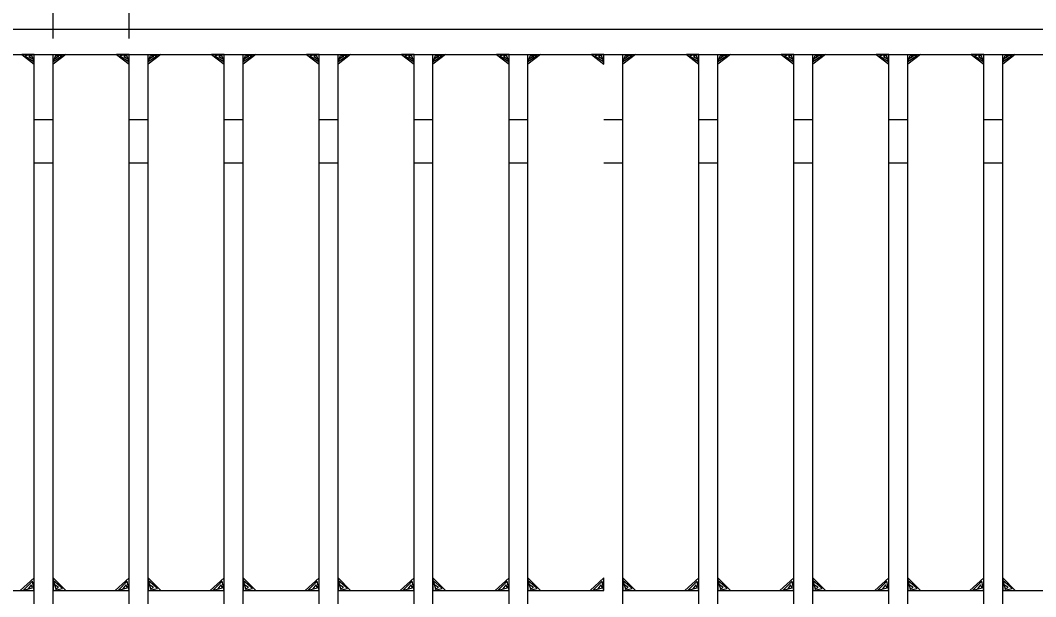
# Model space of a CAD drawing. Extents: x 2087776 to 2104538, y 970919 to 982612.
# Drawn here: x 2096577.7 to 2096894.9, y 980202.4 to 980382.3 of the extents above; entities that cross this region are included whole.
import ezdxf

# ---------------------------------------------------------------- set-up
doc = ezdxf.new("R2010")
doc.units = 0
doc.layers.add('1', color=7, linetype='Continuous')

msp = doc.modelspace()

# ---------------------------------------------------------------- linework, layer by layer
at = {"layer": '1'}
for p, q in [((2096587.93, 980376.56), (2096587.93, 980430.79)), ((2096611.69, 980376.56), (2096611.69, 980430.79)), ((2096309.27, 980379.52), (2097009.03, 980379.52)), ((2096309.27, 980371.64), (2097001.16, 980371.64)), ((2096582.02, 980033.06), (2096582.02, 980371.64)), ((2096587.93, 980033.06), (2096587.93, 980371.64)), ((2096611.69, 980033.06), (2096611.69, 980371.64)), ((2096617.6, 980033.06), (2096617.6, 980371.64)), ((2096641.36, 980033.06), (2096641.36, 980371.64)), ((2096647.27, 980033.06), (2096647.27, 980371.64)), ((2096671.04, 980033.06), (2096671.04, 980371.64)), ((2096676.94, 980033.06), (2096676.94, 980371.64)), ((2096700.71, 980033.06), (2096700.71, 980371.64)), ((2096706.61, 980033.06), (2096706.61, 980371.64)), ((2096730.38, 980033.06), (2096730.38, 980371.64)), ((2096736.28, 980033.06), (2096736.28, 980371.64)), ((2096765.96, 980033.06), (2096765.96, 980371.64)), ((2096789.72, 980033.06), (2096789.72, 980371.64)), ((2096795.63, 980033.06), (2096795.63, 980371.64)), ((2096819.39, 980033.06), (2096819.39, 980371.64)), ((2096825.3, 980033.06), (2096825.3, 980371.64)), ((2096849.07, 980033.06), (2096849.07, 980371.64)), ((2096854.97, 980033.06), (2096854.97, 980371.64)), ((2096878.74, 980033.06), (2096878.74, 980371.64)), ((2096884.64, 980033.06), (2096884.64, 980371.64)), ((2096582.02, 980351.34), (2096587.93, 980351.34)), ((2096611.69, 980351.34), (2096617.6, 980351.34)), ((2096641.36, 980351.34), (2096647.27, 980351.34)), ((2096671.04, 980351.34), (2096676.94, 980351.34)), ((2096700.71, 980351.34), (2096706.61, 980351.34)), ((2096730.38, 980351.34), (2096736.28, 980351.34)), ((2096760.05, 980351.34), (2096765.96, 980351.34)), ((2096789.72, 980351.34), (2096795.63, 980351.34)), ((2096819.39, 980351.34), (2096825.3, 980351.34)), ((2096849.07, 980351.34), (2096854.97, 980351.34)), ((2096878.74, 980351.34), (2096884.64, 980351.34)), ((2096582.02, 980337.8), (2096587.93, 980337.8)), ((2096611.69, 980337.8), (2096617.6, 980337.8)), ((2096641.36, 980337.8), (2096647.27, 980337.8)), ((2096671.04, 980337.8), (2096676.94, 980337.8)), ((2096700.71, 980337.8), (2096706.61, 980337.8)), ((2096730.38, 980337.8), (2096736.28, 980337.8)), ((2096760.05, 980337.8), (2096765.96, 980337.8)), ((2096789.72, 980337.8), (2096795.63, 980337.8)), ((2096819.39, 980337.8), (2096825.3, 980337.8)), ((2096849.07, 980337.8), (2096854.97, 980337.8)), ((2096878.74, 980337.8), (2096884.64, 980337.8)), ((2096558.25, 980204.32), (2096582.02, 980204.32)), ((2096587.92, 980204.32), (2096611.69, 980204.32)), ((2096617.6, 980204.32), (2096641.36, 980204.32)), ((2096647.27, 980204.32), (2096671.04, 980204.32)), ((2096676.94, 980204.32), (2096700.71, 980204.32)), ((2096706.61, 980204.32), (2096730.38, 980204.32)), ((2096736.28, 980204.32), (2096760.05, 980204.32)), ((2096765.96, 980204.32), (2096789.72, 980204.32)), ((2096795.63, 980204.32), (2096819.39, 980204.32)), ((2096825.3, 980204.32), (2096849.07, 980204.32)), ((2096854.97, 980204.32), (2096878.74, 980204.32)), ((2096884.64, 980204.32), (2096908.41, 980204.32))]:
    msp.add_line(p, q, dxfattribs=at)
for points in [[(2096582.02, 980371.64), (2096578.08, 980371.64), (2096582.02, 980368.59), (2096582.02, 980371.64), (2096579.11, 980371.23), (2096582.01, 980369.27), (2096581.24, 980371.29), (2096580.33, 980370.93), (2096581.55, 980370.28)], [(2096587.93, 980371.64), (2096591.86, 980371.64), (2096587.93, 980368.59), (2096587.93, 980371.64), (2096590.84, 980371.23), (2096587.94, 980369.27), (2096588.71, 980371.29), (2096589.62, 980370.93), (2096588.4, 980370.28)], [(2096611.69, 980371.64), (2096607.75, 980371.64), (2096611.69, 980368.59), (2096611.69, 980371.64), (2096608.78, 980371.23), (2096611.68, 980369.27), (2096610.91, 980371.29), (2096610, 980370.93), (2096611.22, 980370.28)], [(2096617.6, 980371.64), (2096621.53, 980371.64), (2096617.6, 980368.59), (2096617.6, 980371.64), (2096620.51, 980371.23), (2096617.61, 980369.27), (2096618.38, 980371.29), (2096619.29, 980370.93), (2096618.07, 980370.28)], [(2096641.36, 980371.64), (2096637.43, 980371.64), (2096641.36, 980368.59), (2096641.36, 980371.64), (2096638.45, 980371.23), (2096641.35, 980369.27), (2096640.58, 980371.29), (2096639.67, 980370.93), (2096640.89, 980370.28)], [(2096647.27, 980371.64), (2096651.21, 980371.64), (2096647.27, 980368.59), (2096647.27, 980371.64), (2096650.18, 980371.23), (2096647.28, 980369.27), (2096648.05, 980371.29), (2096648.96, 980370.93), (2096647.74, 980370.28)], [(2096671.04, 980371.64), (2096667.1, 980371.64), (2096671.04, 980368.59), (2096671.04, 980371.64), (2096668.12, 980371.23), (2096671.02, 980369.27), (2096670.25, 980371.29), (2096669.34, 980370.93), (2096670.56, 980370.28)], [(2096676.94, 980371.64), (2096680.88, 980371.64), (2096676.94, 980368.59), (2096676.94, 980371.64), (2096679.85, 980371.23), (2096676.95, 980369.27), (2096677.72, 980371.29), (2096678.63, 980370.93), (2096677.41, 980370.28)], [(2096700.71, 980371.64), (2096696.77, 980371.64), (2096700.71, 980368.59), (2096700.71, 980371.64), (2096697.79, 980371.23), (2096700.69, 980369.27), (2096699.93, 980371.29), (2096699.01, 980370.93), (2096700.23, 980370.28)], [(2096706.61, 980371.64), (2096710.55, 980371.64), (2096706.61, 980368.59), (2096706.61, 980371.64), (2096709.53, 980371.23), (2096706.63, 980369.27), (2096707.39, 980371.29), (2096708.31, 980370.93), (2096707.09, 980370.28)], [(2096730.38, 980371.64), (2096726.44, 980371.64), (2096730.38, 980368.59), (2096730.38, 980371.64), (2096727.47, 980371.23), (2096730.37, 980369.27), (2096729.6, 980371.29), (2096728.69, 980370.93), (2096729.91, 980370.28)], [(2096736.28, 980371.64), (2096740.22, 980371.64), (2096736.28, 980368.59), (2096736.28, 980371.64), (2096739.2, 980371.23), (2096736.3, 980369.27), (2096737.07, 980371.29), (2096737.98, 980370.93), (2096736.76, 980370.28)], [(2096760.05, 980371.64), (2096756.11, 980371.64), (2096760.05, 980368.59), (2096760.05, 980371.64), (2096757.14, 980371.23), (2096760.04, 980369.27), (2096759.27, 980371.29), (2096758.36, 980370.93), (2096759.58, 980370.28)], [(2096765.96, 980371.64), (2096769.89, 980371.64), (2096765.96, 980368.59), (2096765.96, 980371.64), (2096768.87, 980371.23), (2096765.97, 980369.27), (2096766.74, 980371.29), (2096767.65, 980370.93), (2096766.43, 980370.28)], [(2096789.72, 980371.64), (2096785.79, 980371.64), (2096789.72, 980368.59), (2096789.72, 980371.64), (2096786.81, 980371.23), (2096789.71, 980369.27), (2096788.94, 980371.29), (2096788.03, 980370.93), (2096789.25, 980370.28)], [(2096795.63, 980371.64), (2096799.57, 980371.64), (2096795.63, 980368.59), (2096795.63, 980371.64), (2096798.54, 980371.23), (2096795.64, 980369.27), (2096796.41, 980371.29), (2096797.32, 980370.93), (2096796.1, 980370.28)], [(2096819.39, 980371.64), (2096815.46, 980371.64), (2096819.39, 980368.59), (2096819.39, 980371.64), (2096816.48, 980371.23), (2096819.38, 980369.27), (2096818.61, 980371.29), (2096817.7, 980370.93), (2096818.92, 980370.28)], [(2096825.3, 980371.64), (2096829.24, 980371.64), (2096825.3, 980368.59), (2096825.3, 980371.64), (2096828.21, 980371.23), (2096825.31, 980369.27), (2096826.08, 980371.29), (2096826.99, 980370.93), (2096825.77, 980370.28)], [(2096849.07, 980371.64), (2096845.13, 980371.64), (2096849.07, 980368.59), (2096849.07, 980371.64), (2096846.15, 980371.23), (2096849.05, 980369.27), (2096848.29, 980371.29), (2096847.37, 980370.93), (2096848.59, 980370.28)], [(2096854.97, 980371.64), (2096858.91, 980371.64), (2096854.97, 980368.59), (2096854.97, 980371.64), (2096857.89, 980371.23), (2096854.99, 980369.27), (2096855.75, 980371.29), (2096856.67, 980370.93), (2096855.44, 980370.28)], [(2096878.74, 980371.64), (2096874.8, 980371.64), (2096878.74, 980368.59), (2096878.74, 980371.64), (2096875.83, 980371.23), (2096878.73, 980369.27), (2096877.96, 980371.29), (2096877.05, 980370.93), (2096878.27, 980370.28)], [(2096884.64, 980371.64), (2096888.58, 980371.64), (2096884.64, 980368.59), (2096884.64, 980371.64), (2096887.56, 980371.23), (2096884.66, 980369.27), (2096885.42, 980371.29), (2096886.34, 980370.93), (2096885.12, 980370.28)], [(2096582.02, 980204.32), (2096582.02, 980208.26), (2096577.66, 980204.32), (2096582.02, 980204.32), (2096581.42, 980207.23), (2096578.63, 980204.33), (2096581.51, 980205.09), (2096581, 980206.01), (2096580.07, 980204.79)], [(2096587.92, 980204.32), (2096591.86, 980204.32), (2096587.92, 980208.26), (2096587.92, 980204.32), (2096590.84, 980204.86), (2096587.94, 980207.38), (2096588.71, 980204.78), (2096589.62, 980205.24), (2096588.4, 980206.08)], [(2096611.69, 980204.32), (2096611.69, 980208.26), (2096607.33, 980204.32), (2096611.69, 980204.32), (2096611.09, 980207.23), (2096608.3, 980204.33), (2096611.18, 980205.09), (2096610.67, 980206.01), (2096609.74, 980204.79)], [(2096617.6, 980204.32), (2096621.53, 980204.32), (2096617.6, 980208.26), (2096617.6, 980204.32), (2096620.51, 980204.86), (2096617.62, 980207.38), (2096618.38, 980204.78), (2096619.29, 980205.24), (2096618.07, 980206.08)], [(2096641.36, 980204.32), (2096641.36, 980208.26), (2096637, 980204.32), (2096641.36, 980204.32), (2096640.77, 980207.23), (2096637.97, 980204.33), (2096640.85, 980205.09), (2096640.35, 980206.01), (2096639.41, 980204.79)], [(2096647.27, 980204.32), (2096651.21, 980204.32), (2096647.27, 980208.26), (2096647.27, 980204.32), (2096650.18, 980204.86), (2096647.29, 980207.38), (2096648.05, 980204.78), (2096648.96, 980205.24), (2096647.74, 980206.08)], [(2096671.04, 980204.32), (2096671.04, 980208.26), (2096666.67, 980204.32), (2096671.04, 980204.32), (2096670.44, 980207.23), (2096667.64, 980204.33), (2096670.52, 980205.09), (2096670.02, 980206.01), (2096669.09, 980204.79)], [(2096676.94, 980204.32), (2096680.88, 980204.32), (2096676.94, 980208.26), (2096676.94, 980204.32), (2096679.85, 980204.86), (2096676.96, 980207.38), (2096677.72, 980204.78), (2096678.63, 980205.24), (2096677.41, 980206.08)], [(2096700.71, 980204.32), (2096700.71, 980208.26), (2096696.34, 980204.32), (2096700.71, 980204.32), (2096700.11, 980207.23), (2096697.31, 980204.33), (2096700.2, 980205.09), (2096699.69, 980206.01), (2096698.76, 980204.79)], [(2096706.61, 980204.32), (2096710.55, 980204.32), (2096706.61, 980208.26), (2096706.61, 980204.32), (2096709.53, 980204.86), (2096706.63, 980207.38), (2096707.39, 980204.78), (2096708.31, 980205.24), (2096707.08, 980206.08)], [(2096730.38, 980204.32), (2096730.38, 980208.26), (2096726.02, 980204.32), (2096730.38, 980204.32), (2096729.78, 980207.23), (2096726.99, 980204.33), (2096729.87, 980205.09), (2096729.36, 980206.01), (2096728.43, 980204.79)], [(2096736.28, 980204.32), (2096740.22, 980204.32), (2096736.28, 980208.26), (2096736.28, 980204.32), (2096739.2, 980204.86), (2096736.3, 980207.38), (2096737.07, 980204.78), (2096737.98, 980205.24), (2096736.76, 980206.08)], [(2096760.05, 980204.32), (2096760.05, 980208.26), (2096755.69, 980204.32), (2096760.05, 980204.32), (2096759.45, 980207.23), (2096756.66, 980204.33), (2096759.54, 980205.09), (2096759.03, 980206.01), (2096758.1, 980204.79)], [(2096765.96, 980204.32), (2096769.89, 980204.32), (2096765.96, 980208.26), (2096765.96, 980204.32), (2096768.87, 980204.86), (2096765.98, 980207.38), (2096766.74, 980204.78), (2096767.65, 980205.24), (2096766.43, 980206.08)], [(2096789.72, 980204.32), (2096789.72, 980208.26), (2096785.36, 980204.32), (2096789.72, 980204.32), (2096789.13, 980207.23), (2096786.33, 980204.33), (2096789.21, 980205.09), (2096788.71, 980206.01), (2096787.77, 980204.79)], [(2096795.63, 980204.32), (2096799.57, 980204.32), (2096795.63, 980208.26), (2096795.63, 980204.32), (2096798.54, 980204.86), (2096795.65, 980207.38), (2096796.41, 980204.78), (2096797.32, 980205.24), (2096796.1, 980206.08)], [(2096819.39, 980204.32), (2096819.39, 980208.26), (2096815.03, 980204.32), (2096819.39, 980204.32), (2096818.8, 980207.23), (2096816, 980204.33), (2096818.88, 980205.09), (2096818.38, 980206.01), (2096817.45, 980204.79)], [(2096825.3, 980204.32), (2096829.24, 980204.32), (2096825.3, 980208.26), (2096825.3, 980204.32), (2096828.21, 980204.86), (2096825.32, 980207.38), (2096826.08, 980204.78), (2096826.99, 980205.24), (2096825.77, 980206.08)], [(2096849.07, 980204.32), (2096849.07, 980208.26), (2096844.7, 980204.32), (2096849.07, 980204.32), (2096848.47, 980207.23), (2096845.67, 980204.33), (2096848.55, 980205.09), (2096848.05, 980206.01), (2096847.12, 980204.79)], [(2096854.97, 980204.32), (2096858.91, 980204.32), (2096854.97, 980208.26), (2096854.97, 980204.32), (2096857.89, 980204.86), (2096854.99, 980207.38), (2096855.75, 980204.78), (2096856.66, 980205.24), (2096855.44, 980206.08)], [(2096878.74, 980204.32), (2096878.74, 980208.26), (2096874.38, 980204.32), (2096878.74, 980204.32), (2096878.14, 980207.23), (2096875.35, 980204.33), (2096878.23, 980205.09), (2096877.72, 980206.01), (2096876.79, 980204.79)], [(2096884.64, 980204.32), (2096888.58, 980204.32), (2096884.64, 980208.26), (2096884.64, 980204.32), (2096887.56, 980204.86), (2096884.66, 980207.38), (2096885.42, 980204.78), (2096886.34, 980205.24), (2096885.12, 980206.08)]]:
    msp.add_lwpolyline(points, dxfattribs=at)

doc.saveas('drawing.dxf')
